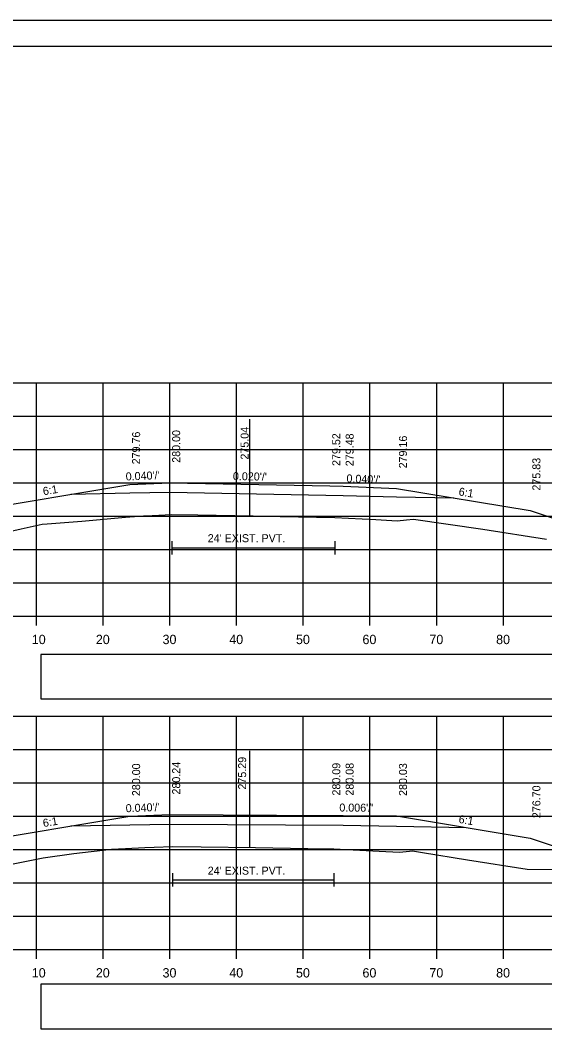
# Model space of a CAD drawing. Extents: x 285 to 4233, y -659 to 3710.
# Drawn here: x 1231.3 to 1309.9, y 19.8 to 172.2 of the extents above; entities that cross this region are included whole.
import ezdxf

# ---------------------------------------------------------------- set-up
doc = ezdxf.new("R2010")
doc.units = 0
for name, color, linetype in [('R_Alt Surface', 7, 'Continuous'), ('R_Axis', 7, 'Continuous'), ('R_Axis Annot', 7, 'Continuous'), ('R_Border', 7, 'Continuous'), ('R_Exist Surface', 7, 'Continuous'), ('R_Fin Surface', 7, 'Continuous'), ('R_Grid', 7, 'Continuous'), ('R_No Plot', 7, 'Continuous'), ('R_Water', 7, 'Continuous'), ('R_Xsect Elev', 7, 'Continuous'), ('R_Xsect Slope', 7, 'Continuous')]:
    doc.layers.add(name, color=color, linetype=linetype)

msp = doc.modelspace()

# ---------------------------------------------------------------- linework, layer by layer
at = {"layer": 'R_Alt Surface'}
for points in [[(1238.84, 101.16), (1247.68, 101.34), (1253.68, 101.46), (1253.68, 101.46), (1279.68, 100.94), (1287.68, 100.78), (1296.24, 100.61)], [(1253.98, 94.11), (1253.98, 92.11)], [(1253.98, 93.11), (1278.42, 93.11)], [(1278.42, 94.11), (1278.42, 92.11)], [(1238.84, 51.4), (1247.68, 51.57), (1253.68, 51.69), (1253.68, 51.69), (1279.68, 51.54), (1287.68, 51.38), (1298.09, 51.17)], [(1254.08, 44.32), (1254.08, 42.32)], [(1278.28, 44.32), (1278.28, 42.32)], [(1254.08, 43.32), (1278.28, 43.32)]]:
    msp.add_lwpolyline(points, dxfattribs=at)
at = {"layer": 'R_Axis'}
for p, q in [((1073.68, 82.87), (1373.68, 82.87)), ((1233.68, 81.47), (1233.68, 82.87)), ((1243.68, 81.47), (1243.68, 82.87)), ((1253.68, 81.47), (1253.68, 82.87)), ((1263.68, 81.47), (1263.68, 82.87)), ((1273.68, 81.47), (1273.68, 82.87)), ((1283.68, 81.47), (1283.68, 82.87)), ((1293.68, 81.47), (1293.68, 82.87)), ((1303.68, 81.47), (1303.68, 82.87)), ((1073.68, 32.87), (1373.68, 32.87)), ((1233.68, 31.47), (1233.68, 32.87)), ((1243.68, 31.47), (1243.68, 32.87)), ((1253.68, 31.47), (1253.68, 32.87)), ((1263.68, 31.47), (1263.68, 32.87)), ((1273.68, 31.47), (1273.68, 32.87)), ((1283.68, 31.47), (1283.68, 32.87)), ((1293.68, 31.47), (1293.68, 32.87)), ((1303.68, 31.47), (1303.68, 32.87))]:
    msp.add_line(p, q, dxfattribs=at)
at = {"layer": 'R_Axis Annot'}
for points in [[(1234.32, 70.47), (1374.32, 70.47), (1374.32, 77.12), (1234.32, 77.12)], [(1234.32, 20.99), (1374.32, 20.99), (1374.32, 27.65), (1234.32, 27.65)]]:
    msp.add_lwpolyline(points, close=True, dxfattribs=at)
at = {"layer": 'R_Border'}
msp.add_line((1065.68, 168.33), (1381.86, 168.33), dxfattribs=at)
at = {"layer": 'R_Exist Surface'}
for points in [[(1221.83, 93.83), (1231.4, 95.96), (1234.52, 96.65), (1235.29, 96.69), (1240.47, 97.09), (1247.06, 97.69), (1249.73, 97.92), (1251.03, 97.98), (1253.98, 98.11), (1257.89, 98.05), (1266.18, 97.91), (1270.23, 97.83), (1278.42, 97.66), (1284.56, 97.35), (1287.75, 97.18), (1289.14, 97.31), (1290.19, 97.41), (1300.6, 95.89), (1310.15, 94.42)], [(1228.68, 45.41), (1234.67, 46.62), (1239.3, 47.25), (1244.95, 47.94), (1247.03, 48.04), (1249.91, 48.16), (1251.33, 48.21), (1254.08, 48.32), (1258.36, 48.26), (1266.51, 48.15), (1274.39, 48.02), (1278.28, 47.96), (1285.08, 47.6), (1288.11, 47.45), (1289.62, 47.64), (1290.05, 47.68), (1291.58, 47.42), (1298.28, 46.34), (1307.22, 44.9), (1317.24, 44.85), (1327.13, 44.8), (1357.34, 44.45), (1366.52, 44.35), (1373.68, 44.31)]]:
    msp.add_lwpolyline(points, dxfattribs=at)
at = {"layer": 'R_Fin Surface'}
for points in [[(1213.69, 95.31), (1223.68, 98.63), (1247.68, 102.63), (1253.68, 102.87), (1277.68, 102.39), (1279.68, 102.35), (1287.68, 102.03), (1307.68, 98.7), (1321.1, 94.23), (1322.71, 94.76)], [(1213.5, 45.48), (1223.68, 48.87), (1247.68, 52.87), (1253.68, 53.11), (1277.68, 52.96), (1279.68, 52.95), (1287.68, 52.9), (1307.68, 49.57), (1321.91, 44.83)]]:
    msp.add_lwpolyline(points, dxfattribs=at)
at = {"layer": 'R_Grid'}
for p, q in [((1073.68, 117.87), (1373.68, 117.87)), ((1233.68, 82.87), (1233.68, 117.87)), ((1243.68, 82.87), (1243.68, 117.87)), ((1253.68, 82.87), (1253.68, 117.87)), ((1263.68, 82.87), (1263.68, 117.87)), ((1273.68, 82.87), (1273.68, 117.87)), ((1283.68, 82.87), (1283.68, 117.87)), ((1293.68, 82.87), (1293.68, 117.87)), ((1303.68, 82.87), (1303.68, 117.87)), ((1073.68, 112.87), (1373.68, 112.87)), ((1073.68, 107.87), (1373.68, 107.87)), ((1073.68, 102.87), (1373.68, 102.87)), ((1073.68, 97.87), (1373.68, 97.87)), ((1073.68, 92.87), (1373.68, 92.87)), ((1073.68, 87.87), (1373.68, 87.87)), ((1073.68, 82.87), (1373.68, 82.87)), ((1073.68, 67.87), (1373.68, 67.87)), ((1233.68, 32.87), (1233.68, 67.87)), ((1243.68, 32.87), (1243.68, 67.87)), ((1253.68, 32.87), (1253.68, 67.87)), ((1263.68, 32.87), (1263.68, 67.87)), ((1273.68, 32.87), (1273.68, 67.87)), ((1283.68, 32.87), (1283.68, 67.87)), ((1293.68, 32.87), (1293.68, 67.87)), ((1303.68, 32.87), (1303.68, 67.87)), ((1073.68, 62.87), (1373.68, 62.87)), ((1073.68, 57.87), (1373.68, 57.87)), ((1073.68, 52.87), (1373.68, 52.87)), ((1073.68, 47.87), (1373.68, 47.87)), ((1073.68, 42.87), (1373.68, 42.87)), ((1073.68, 37.87), (1373.68, 37.87)), ((1073.68, 32.87), (1373.68, 32.87))]:
    msp.add_line(p, q, dxfattribs=at)
at = {"layer": 'R_No Plot'}
msp.add_line((1053.28, 172.23), (1386.61, 172.23), dxfattribs=at)
for points in [[(1053.27, 172.23), (1386.61, 172.23), (1386.61, -41.11), (1053.27, -41.11)], [(1299.6, 168.33), (1319.22, 168.33), (1319.22, 158.45), (1335.33, 158.45), (1358.53, 158.45), (1358.65, 130.3), (1381.86, 130.3), (1381.86, -37.13), (1065.68, -37.13), (1065.68, 168.33)]]:
    msp.add_lwpolyline(points, close=True, dxfattribs=at)
at = {"layer": 'R_Xsect Elev'}
for p, q in [((1265.68, 97.92), (1265.68, 112.42)), ((1265.68, 48.16), (1265.68, 62.67))]:
    msp.add_line(p, q, dxfattribs=at)

# ---------------------------------------------------------------- texts
at = {"layer": 'R_Axis Annot'}
for s, p in [('10', (1232.99, 78.67)), ('20', (1242.59, 78.67)), ('30', (1252.59, 78.67)), ('40', (1262.59, 78.67)), ('50', (1272.59, 78.67)), ('60', (1282.56, 78.67)), ('70', (1292.59, 78.67)), ('80', (1302.59, 78.67)), ('10', (1232.99, 28.67)), ('20', (1242.59, 28.67)), ('30', (1252.59, 28.67)), ('40', (1262.59, 28.67)), ('50', (1272.59, 28.67)), ('60', (1282.56, 28.67)), ('70', (1292.59, 28.67)), ('80', (1302.59, 28.67))]:
    msp.add_text(s, height=1.4, dxfattribs=at).set_placement(p)
at = {"layer": 'R_Water'}
for p in [(1259.36, 93.96), (1259.36, 44.09)]:
    msp.add_text("24' EXIST. PVT.", height=1.2, dxfattribs=at).set_placement(p)
at = {"layer": 'R_Xsect Elev'}
for s, p in [('279.76', (1249.23, 105.63)), ('280.00', (1255.23, 105.87)), ('275.04', (1265.49, 106.35)), ('279.52', (1279.23, 105.39)), ('279.48', (1281.23, 105.35)), ('279.16', (1289.23, 105.03)), ('275.83', (1309.23, 101.7)), ('275.29', (1265.12, 56.86)), ('280.00', (1249.23, 55.87)), ('280.24', (1255.23, 56.11)), ('280.09', (1279.23, 55.96)), ('280.08', (1281.23, 55.95)), ('280.03', (1289.23, 55.9)), ('276.70', (1309.23, 52.57))]:
    msp.add_text(s, height=1.2, rotation=90, dxfattribs=at).set_placement(p)
at = {"layer": 'R_Xsect Slope'}
for s, rotation, p in [("0.040'/'", 2.2905, (1247.09, 103.21)), ("0.020'/'", 358.8542, (1263.13, 103.28)), ("0.040'/'", 357.7093, (1280.14, 102.94)), ('6:1', 9.4622, (1234.75, 100.99)), ('6:1', 350.5386, (1296.91, 101)), ("0.040'/'", 2.2906, (1247.09, 53.45)), ("0.006'/'", 359.6448, (1279.09, 53.56)), ('6:1', 9.4622, (1234.75, 51.22)), ('6:1', 350.5386, (1296.91, 51.87))]:
    msp.add_text(s, height=1.2, rotation=rotation, dxfattribs=at).set_placement(p)

doc.saveas('drawing.dxf')
